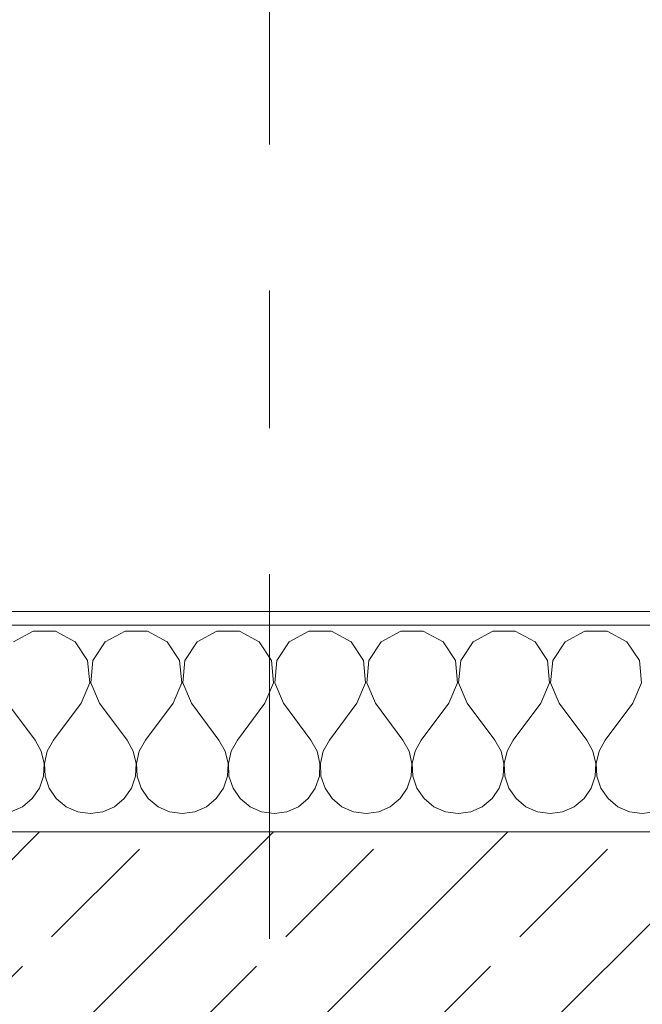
# Model space of a CAD drawing. Header units: metres. Extents: x -3.6 to 90.7, y -11.1 to 18.
# Tile 525 of 656: x 43.549 to 44, y 13.57 to 14.284. Entities that reach past the tile are written whole.
import ezdxf

# ---------------------------------------------------------------- set-up
doc = ezdxf.new("R2010")
doc.units = ezdxf.units.M
doc.header["$MEASUREMENT"] = 0
doc.linetypes.add('Strichlinie doppelt', pattern=[0.546806, 0.264583, -0.105833, 0.070556, -0.105833])
for name, color, linetype in [('152 - Bemaßung_ Beschriftung.Ausbau', 7, 'Continuous'), ('451 - Universal.Achsen Raster', 7, 'Continuous'), ('603 - Struktur.Bodenplatte_ Decke Roh', 7, 'Continuous'), ('604 - Struktur.Wand Aussen', 7, 'Continuous')]:
    doc.layers.add(name, color=color, linetype=linetype)
doc.styles.add('ERSTELLTER_STIL_2', font='txt')
doc.dimstyles.new('ERSTELLTER_STIL__3', dxfattribs={"dimtxt": 0.1, "dimasz": 0.0532, "dimexe": 0.18, "dimexo": 0.0625, "dimgap": 0, "dimtad": 1, "dimtih": 1, "dimtoh": 1, "dimzin": 0, "dimdsep": 46, "dimtxsty": 'ERSTELLTER_STIL_2', "dimblk": 'ARROWHEAD_2', "dimblk1": 'ARROWHEAD_2', "dimblk2": 'ARROWHEAD_2', "dimcen": 0.09, "dimse1": 1, "dimse2": 1, "dimclrd": 7, "dimclre": 7, "dimclrt": 7, "dimazin": 0, "dimtfac": 1, "dimtdec": 4, "dimtmove": 0, "dimatfit": 3, "dimfxl": 1, "dimtolj": 1, "dimtzin": 0, "dimarcsym": 0})

# ---------------------------------------------------------------- blocks, each defined once
blk = doc.blocks.new('*X26')
at = {"layer": '604 - Struktur.Wand Aussen', "color": 7, "linetype": 'Continuous', "lineweight": 5}
for p, q in [((43.55855, 13.84066), (43.54424, 13.83299)), ((43.57479, 13.84066), (43.55855, 13.84066)), ((43.5891, 13.83299), (43.57479, 13.84066)), ((43.62521, 13.84066), (43.6109, 13.83299)), ((43.64145, 13.84066), (43.62521, 13.84066)), ((43.65576, 13.83299), (43.64145, 13.84066)), ((43.69188, 13.84066), (43.67757, 13.83299)), ((43.70812, 13.84066), (43.69188, 13.84066)), ((43.72243, 13.83299), (43.70812, 13.84066)), ((43.75855, 13.84066), (43.74424, 13.83299)), ((43.77479, 13.84066), (43.75855, 13.84066)), ((43.7891, 13.83299), (43.77479, 13.84066)), ((43.82521, 13.84066), (43.8109, 13.83299)), ((43.84145, 13.84066), (43.82521, 13.84066)), ((43.85576, 13.83299), (43.84145, 13.84066)), ((43.89188, 13.84066), (43.87757, 13.83299)), ((43.90812, 13.84066), (43.89188, 13.84066)), ((43.92243, 13.83299), (43.90812, 13.84066)), ((43.95855, 13.84066), (43.94424, 13.83299)), ((43.97479, 13.84066), (43.95855, 13.84066)), ((43.9891, 13.83299), (43.97479, 13.84066)), ((43.59808, 13.81947), (43.5891, 13.83299)), ((43.6109, 13.83299), (43.60192, 13.81947)), ((43.66475, 13.81947), (43.65576, 13.83299)), ((43.67757, 13.83299), (43.66858, 13.81947)), ((43.73142, 13.81947), (43.72243, 13.83299)), ((43.74424, 13.83299), (43.73525, 13.81947)), ((43.79808, 13.81947), (43.7891, 13.83299)), ((43.8109, 13.83299), (43.80192, 13.81947)), ((43.86475, 13.81947), (43.85576, 13.83299)), ((43.87757, 13.83299), (43.86858, 13.81947)), ((43.93142, 13.81947), (43.92243, 13.83299)), ((43.94424, 13.83299), (43.93525, 13.81947)), ((43.99808, 13.81947), (43.9891, 13.83299)), ((43.59962, 13.8033), (43.59808, 13.81947)), ((43.60192, 13.81947), (43.60038, 13.8033)), ((43.66629, 13.8033), (43.66475, 13.81947)), ((43.66858, 13.81947), (43.66705, 13.8033)), ((43.73295, 13.8033), (43.73142, 13.81947)), ((43.73525, 13.81947), (43.73371, 13.8033)), ((43.79962, 13.8033), (43.79808, 13.81947)), ((43.80192, 13.81947), (43.80038, 13.8033)), ((43.86629, 13.8033), (43.86475, 13.81947)), ((43.86858, 13.81947), (43.86705, 13.8033)), ((43.93295, 13.8033), (43.93142, 13.81947)), ((43.93525, 13.81947), (43.93371, 13.8033)), ((43.99962, 13.8033), (43.99808, 13.81947)), ((43.59333, 13.78833), (43.59962, 13.8033)), ((43.60038, 13.8033), (43.60667, 13.78833)), ((43.66, 13.78833), (43.66629, 13.8033)), ((43.66705, 13.8033), (43.67333, 13.78833)), ((43.72667, 13.78833), (43.73295, 13.8033)), ((43.73371, 13.8033), (43.74, 13.78833)), ((43.79333, 13.78833), (43.79962, 13.8033)), ((43.80038, 13.8033), (43.80667, 13.78833)), ((43.86, 13.78833), (43.86629, 13.8033)), ((43.86705, 13.8033), (43.87333, 13.78833)), ((43.92667, 13.78833), (43.93295, 13.8033)), ((43.93371, 13.8033), (43.94, 13.78833)), ((43.99333, 13.78833), (43.99962, 13.8033)), ((43.54, 13.78833), (43.56, 13.76167)), ((43.59333, 13.78833), (43.57333, 13.76167)), ((43.60667, 13.78833), (43.62667, 13.76167)), ((43.66, 13.78833), (43.64, 13.76167)), ((43.67333, 13.78833), (43.69333, 13.76167)), ((43.72667, 13.78833), (43.70667, 13.76167)), ((43.74, 13.78833), (43.76, 13.76167)), ((43.79333, 13.78833), (43.77333, 13.76167)), ((43.80667, 13.78833), (43.82667, 13.76167)), ((43.86, 13.78833), (43.84, 13.76167)), ((43.87333, 13.78833), (43.89333, 13.76167)), ((43.92667, 13.78833), (43.90667, 13.76167)), ((43.94, 13.78833), (43.96, 13.76167)), ((43.99333, 13.78833), (43.97333, 13.76167)), ((43.56445, 13.75362), (43.56, 13.76167)), ((43.57333, 13.76167), (43.56888, 13.75362)), ((43.63112, 13.75362), (43.62667, 13.76167)), ((43.64, 13.76167), (43.63555, 13.75362)), ((43.69778, 13.75362), (43.69333, 13.76167)), ((43.70667, 13.76167), (43.70222, 13.75362)), ((43.76445, 13.75362), (43.76, 13.76167)), ((43.77333, 13.76167), (43.76888, 13.75362)), ((43.83112, 13.75362), (43.82667, 13.76167)), ((43.84, 13.76167), (43.83555, 13.75362)), ((43.89778, 13.75362), (43.89333, 13.76167)), ((43.90667, 13.76167), (43.90222, 13.75362)), ((43.96445, 13.75362), (43.96, 13.76167)), ((43.97333, 13.76167), (43.96888, 13.75362)), ((43.56653, 13.74466), (43.56445, 13.75362)), ((43.56888, 13.75362), (43.5668, 13.74466)), ((43.6332, 13.74466), (43.63112, 13.75362)), ((43.63555, 13.75362), (43.63347, 13.74466)), ((43.69987, 13.74466), (43.69778, 13.75362)), ((43.70222, 13.75362), (43.70013, 13.74466)), ((43.76653, 13.74466), (43.76445, 13.75362)), ((43.76888, 13.75362), (43.7668, 13.74466)), ((43.8332, 13.74466), (43.83112, 13.75362)), ((43.83555, 13.75362), (43.83347, 13.74466)), ((43.89987, 13.74466), (43.89778, 13.75362)), ((43.90222, 13.75362), (43.90013, 13.74466)), ((43.96653, 13.74466), (43.96445, 13.75362)), ((43.96888, 13.75362), (43.9668, 13.74466)), ((43.56609, 13.73547), (43.56653, 13.74466)), ((43.5668, 13.74466), (43.56725, 13.73547)), ((43.63275, 13.73547), (43.6332, 13.74466)), ((43.63347, 13.74466), (43.63391, 13.73547)), ((43.69942, 13.73547), (43.69987, 13.74466)), ((43.70013, 13.74466), (43.70058, 13.73547)), ((43.76609, 13.73547), (43.76653, 13.74466)), ((43.7668, 13.74466), (43.76725, 13.73547)), ((43.83275, 13.73547), (43.8332, 13.74466)), ((43.83347, 13.74466), (43.83391, 13.73547)), ((43.89942, 13.73547), (43.89987, 13.74466)), ((43.90013, 13.74466), (43.90058, 13.73547)), ((43.96609, 13.73547), (43.96653, 13.74466)), ((43.9668, 13.74466), (43.96725, 13.73547)), ((43.56315, 13.72676), (43.56609, 13.73547)), ((43.56725, 13.73547), (43.57019, 13.72676)), ((43.62981, 13.72676), (43.63275, 13.73547)), ((43.63391, 13.73547), (43.63685, 13.72676)), ((43.69648, 13.72676), (43.69942, 13.73547)), ((43.70058, 13.73547), (43.70352, 13.72676)), ((43.76315, 13.72676), (43.76609, 13.73547)), ((43.76725, 13.73547), (43.77019, 13.72676)), ((43.82981, 13.72676), (43.83275, 13.73547)), ((43.83391, 13.73547), (43.83685, 13.72676)), ((43.89648, 13.72676), (43.89942, 13.73547)), ((43.90058, 13.73547), (43.90352, 13.72676)), ((43.96315, 13.72676), (43.96609, 13.73547)), ((43.96725, 13.73547), (43.97019, 13.72676)), ((43.55794, 13.71918), (43.56315, 13.72676)), ((43.57019, 13.72676), (43.57539, 13.71918)), ((43.62461, 13.71918), (43.62981, 13.72676)), ((43.63685, 13.72676), (43.64206, 13.71918)), ((43.69127, 13.71918), (43.69648, 13.72676)), ((43.70352, 13.72676), (43.70873, 13.71918)), ((43.75794, 13.71918), (43.76315, 13.72676)), ((43.77019, 13.72676), (43.77539, 13.71918)), ((43.82461, 13.71918), (43.82981, 13.72676)), ((43.83685, 13.72676), (43.84206, 13.71918)), ((43.89127, 13.71918), (43.89648, 13.72676)), ((43.90352, 13.72676), (43.90873, 13.71918)), ((43.95794, 13.71918), (43.96315, 13.72676)), ((43.97019, 13.72676), (43.97539, 13.71918)), ((43.54244, 13.7096), (43.55086, 13.71331)), ((43.55086, 13.71331), (43.55794, 13.71918)), ((43.57539, 13.71918), (43.58248, 13.71331)), ((43.58248, 13.71331), (43.59089, 13.7096)), ((43.60911, 13.7096), (43.61752, 13.71331)), ((43.61752, 13.71331), (43.62461, 13.71918)), ((43.64206, 13.71918), (43.64914, 13.71331)), ((43.64914, 13.71331), (43.65756, 13.7096)), ((43.67578, 13.7096), (43.68419, 13.71331)), ((43.68419, 13.71331), (43.69127, 13.71918)), ((43.70873, 13.71918), (43.71581, 13.71331)), ((43.71581, 13.71331), (43.72422, 13.7096)), ((43.74244, 13.7096), (43.75086, 13.71331)), ((43.75086, 13.71331), (43.75794, 13.71918)), ((43.77539, 13.71918), (43.78248, 13.71331)), ((43.78248, 13.71331), (43.79089, 13.7096)), ((43.80911, 13.7096), (43.81752, 13.71331)), ((43.81752, 13.71331), (43.82461, 13.71918)), ((43.84206, 13.71918), (43.84914, 13.71331)), ((43.84914, 13.71331), (43.85756, 13.7096)), ((43.87578, 13.7096), (43.88419, 13.71331)), ((43.88419, 13.71331), (43.89127, 13.71918)), ((43.90873, 13.71918), (43.91581, 13.71331)), ((43.91581, 13.71331), (43.92422, 13.7096)), ((43.94244, 13.7096), (43.95086, 13.71331)), ((43.95086, 13.71331), (43.95794, 13.71918)), ((43.97539, 13.71918), (43.98248, 13.71331)), ((43.98248, 13.71331), (43.99089, 13.7096)), ((43.59089, 13.7096), (43.6, 13.70833)), ((43.6, 13.70833), (43.60911, 13.7096)), ((43.65756, 13.7096), (43.66667, 13.70833)), ((43.66667, 13.70833), (43.67578, 13.7096)), ((43.72422, 13.7096), (43.73333, 13.70833)), ((43.73333, 13.70833), (43.74244, 13.7096)), ((43.79089, 13.7096), (43.8, 13.70833)), ((43.8, 13.70833), (43.80911, 13.7096)), ((43.85756, 13.7096), (43.86667, 13.70833)), ((43.86667, 13.70833), (43.87578, 13.7096)), ((43.92422, 13.7096), (43.93333, 13.70833)), ((43.93333, 13.70833), (43.94244, 13.7096)), ((43.99089, 13.7096), (44, 13.70833)), ((44, 13.70833), (44.00911, 13.7096))]:
    blk.add_line(p, q, dxfattribs=at)
blk = doc.blocks.new('*D236')
at = {"layer": '152 - Bemaßung_ Beschriftung.Ausbau', "color": 7, "linetype": 'Continuous', "lineweight": 5}
for p, q in [((43.12, 14.8025), (43.12, 14.9075)), ((44.31, 14.8025), (44.31, 14.9075)), ((43.14021, 14.89), (43.09979, 14.82)), ((44.33021, 14.89), (44.28979, 14.82)), ((43.12, 14.855), (44.31, 14.855))]:
    blk.add_line(p, q, dxfattribs=at)
at = {"layer": '152 - Bemaßung_ Beschriftung.Ausbau', "color": 7, "lineweight": 5, "insert": (43.58197, 14.875), "char_height": 0.1, "attachment_point": 7, "style": 'ERSTELLTER_STIL_2'}
blk.add_mtext('\\A1;{\\pql;\\fArial|b0|i0|c0|p38;1,19}', dxfattribs=at)
blk = doc.blocks.new('ARROWHEAD_2')
at = {"color": 0, "linetype": 'Continuous', "lineweight": 0}
for p, q in [((-0.378, -0.655), (0.378, 0.655)), ((0, 0), (-1, 0))]:
    blk.add_line(p, q, dxfattribs=at)
blk = doc.blocks.new('*D272')
at = {"layer": '152 - Bemaßung_ Beschriftung.Ausbau', "color": 7, "linetype": 'Continuous', "lineweight": 5}
for p, q in [((40.18997, 15.3025), (40.18997, 15.4075)), ((43.66997, 15.3025), (43.66997, 15.4075)), ((40.21018, 15.39), (40.16977, 15.32)), ((43.69018, 15.39), (43.64977, 15.32)), ((40.18997, 15.355), (43.66997, 15.355))]:
    blk.add_line(p, q, dxfattribs=at)
at = {"layer": '152 - Bemaßung_ Beschriftung.Ausbau', "color": 7, "lineweight": 5, "char_height": 0.1, "attachment_point": 7, "style": 'ERSTELLTER_STIL_2'}
for s, insert in [('\\A1;{\\pql;\\fArial|b0|i0|c0|p38;3,48}', (41.72106, 15.375)), ('\\A1;{\\pql;\\fArial|b0|i0|c0|p38;14}', (43.49797, 15.375))]:
    blk.add_mtext(s, dxfattribs=dict(at, insert=insert))
blk = doc.blocks.new('*D273')
at = {"layer": '152 - Bemaßung_ Beschriftung.Ausbau', "color": 7, "linetype": 'Continuous', "lineweight": 5}
for p, q in [((43.66997, 15.3025), (43.66997, 15.4075)), ((43.80997, 15.3025), (43.80997, 15.4075)), ((43.69018, 15.39), (43.64977, 15.32)), ((43.83018, 15.39), (43.78977, 15.32)), ((43.66997, 15.355), (43.80997, 15.355))]:
    blk.add_line(p, q, dxfattribs=at)
blk = doc.blocks.new('*D274')
at = {"layer": '152 - Bemaßung_ Beschriftung.Ausbau', "color": 7, "linetype": 'Continuous', "lineweight": 5}
for p, q in [((43.80997, 15.3025), (43.80997, 15.4075)), ((47.24003, 15.3025), (47.24003, 15.4075)), ((43.83018, 15.39), (43.78977, 15.32)), ((47.26023, 15.39), (47.21982, 15.32)), ((43.80997, 15.355), (47.24003, 15.355))]:
    blk.add_line(p, q, dxfattribs=at)
at = {"layer": '152 - Bemaßung_ Beschriftung.Ausbau', "color": 7, "lineweight": 5, "char_height": 0.1, "attachment_point": 7, "style": 'ERSTELLTER_STIL_2'}
for s, insert in [('\\A1;{\\pql;\\fArial|b0|i0|c0|p38;3,43\\fArial|b0|i0|c0|p38;\\A1{\\H.66x;\\S01^  ;}}', (45.266, 15.35559)), ('\\A1;{\\pql;\\fArial|b0|i0|c0|p38;17}', (47.06802, 15.375))]:
    blk.add_mtext(s, dxfattribs=dict(at, insert=insert))
blk = doc.blocks.new('*D311')
at = {"layer": '152 - Bemaßung_ Beschriftung.Ausbau', "color": 7, "linetype": 'Continuous', "lineweight": 5}
for p, q in [((40.27999, 15.8025), (40.27999, 15.9075)), ((43.57999, 15.8025), (43.57999, 15.9075)), ((40.3002, 15.89), (40.25978, 15.82)), ((43.6002, 15.89), (43.55978, 15.82)), ((40.27999, 15.855), (43.57999, 15.855))]:
    blk.add_line(p, q, dxfattribs=at)
at = {"layer": '152 - Bemaßung_ Beschriftung.Ausbau', "color": 7, "lineweight": 5, "insert": (41.79696, 15.875), "char_height": 0.1, "attachment_point": 7, "style": 'ERSTELLTER_STIL_2'}
blk.add_mtext('\\A1;{\\pql;\\fArial|b0|i0|c0|p38;3,30}', dxfattribs=at)
blk = doc.blocks.new('*D312')
at = {"layer": '152 - Bemaßung_ Beschriftung.Ausbau', "color": 7, "linetype": 'Continuous', "lineweight": 5}
for p, q in [((43.57999, 15.8025), (43.57999, 15.9075)), ((43.87999, 15.8025), (43.87999, 15.9075)), ((43.6002, 15.89), (43.55978, 15.82)), ((43.9002, 15.89), (43.85978, 15.82)), ((43.57999, 15.855), (43.87999, 15.855))]:
    blk.add_line(p, q, dxfattribs=at)
at = {"layer": '152 - Bemaßung_ Beschriftung.Ausbau', "color": 7, "lineweight": 5, "insert": (43.6541, 15.875), "char_height": 0.1, "attachment_point": 7, "style": 'ERSTELLTER_STIL_2'}
blk.add_mtext('\\A1;{\\pql;\\fArial|b0|i0|c0|p38;30}', dxfattribs=at)
blk = doc.blocks.new('*D313')
at = {"layer": '152 - Bemaßung_ Beschriftung.Ausbau', "color": 7, "linetype": 'Continuous', "lineweight": 5}
for p, q in [((43.87999, 15.8025), (43.87999, 15.9075)), ((47.17999, 15.8025), (47.17999, 15.9075)), ((43.9002, 15.89), (43.85978, 15.82)), ((47.2002, 15.89), (47.15978, 15.82)), ((43.87999, 15.855), (47.17999, 15.855))]:
    blk.add_line(p, q, dxfattribs=at)
at = {"layer": '152 - Bemaßung_ Beschriftung.Ausbau', "color": 7, "lineweight": 5, "insert": (45.39696, 15.875), "char_height": 0.1, "attachment_point": 7, "style": 'ERSTELLTER_STIL_2'}
blk.add_mtext('\\A1;{\\pql;\\fArial|b0|i0|c0|p38;3,30}', dxfattribs=at)

msp = doc.modelspace()

# ---------------------------------------------------------------- hatches: boundary and pattern name
at = {"layer": '604 - Struktur.Wand Aussen', "linetype": 'Continuous', "lineweight": 0, "true_color": 0x000000}
h = msp.add_hatch(dxfattribs=at)
h.set_pattern_fill('Verputz_0001', color=18, style=0, pattern_type=2)
h.set_pattern_definition([(0, (0, 0), (0, 0.08660254), [0, -0.05]), (0, (0.025, 0.0433), (0, 0.08660254), [0, -0.05])])
h.paths.add_polyline_path([(43.03, 13.855), (43.03, 13.845), (44.4, 13.845), (44.4, 13.855)])
h = msp.add_hatch(dxfattribs=at)
h.set_pattern_fill('Beton__Stahlbeton_0001', color=18, style=0, pattern_type=2)
h.set_pattern_definition([(45, (0, 0), (-0.0848528, 0.0848528), []), (45, (-0.04243, 0.04243), (-0.0848528, 0.0848528), [0.09, -0.03])])
h.paths.add_polyline_path([(43.06, 13.695), (43.06, 13.575), (43.12, 13.575), (43.12, 13.505), (43.12, 13.455), (44.31, 13.455), (44.31, 13.505), (44.31, 13.575), (44.37, 13.575), (44.37, 13.695)])

# ---------------------------------------------------------------- linework, layer by layer
at = {"layer": '451 - Universal.Achsen Raster', "color": 160, "linetype": 'Strichlinie doppelt', "lineweight": 9, "true_color": 0x3232ff}
msp.add_line((43.72999, -10.585), (43.72999, 16.355), dxfattribs=at)
at = {"layer": '603 - Struktur.Bodenplatte_ Decke Roh', "color": 7, "linetype": 'Continuous', "lineweight": 18, "flags": 128}
msp.add_lwpolyline([(-0.015, 0.005), (62.27503, 0.005), (62.27503, 13.695), (50.77999, 13.695), (50.77999, 13.455), (50.77999, 12.99998), (50.84002, 12.99998), (50.84002, 8.58498), (49.03003, 8.58498), (49.03003, 8.72498), (47.41002, 8.72498), (47.41002, 12.99998), (47.47999, 12.99998), (47.47999, 13.455), (47.47999, 13.695), (14.77999, 13.695)], dxfattribs=at)
at = {"layer": '604 - Struktur.Wand Aussen', "color": 7, "linetype": 'Continuous', "lineweight": 5}
msp.add_line((44.37, 13.845), (43.06, 13.845), dxfattribs=at)
at = {"layer": '604 - Struktur.Wand Aussen', "color": 7, "linetype": 'Continuous', "lineweight": 13}
msp.add_line((44.37, 13.695), (43.06, 13.695), dxfattribs=at)
at = {"layer": '604 - Struktur.Wand Aussen', "color": 7, "linetype": 'Continuous', "lineweight": 5, "flags": 128}
msp.add_lwpolyline([(44.4, 13.855), (43.03, 13.855)], dxfattribs=at)

# ---------------------------------------------------------------- block references
at = {"layer": '604 - Struktur.Wand Aussen', "color": 7, "lineweight": 18}
msp.add_blockref('*X26', (0, 0), dxfattribs=at)

# ---------------------------------------------------------------- dimensions: what is measured, and where the dimension line sits
at = {"layer": '152 - Bemaßung_ Beschriftung.Ausbau', "color": 7, "linetype": 'Continuous', "lineweight": 5}
for base, p1, p2, picture, middle in [((43.57999, 15.855), (40.27999, 12.99998), (43.57999, 12.99998), '*D311', (41.92684, 15.925)), ((43.87999, 15.855), (43.57999, 12.99998), (43.87999, 12.99998), '*D312', (43.73034, 15.925)), ((47.17999, 15.855), (43.87999, 12.99998), (47.17999, 12.99998), '*D313', (45.52684, 15.925)), ((47.24003, 15.355), (43.80997, 10.62024), (47.24003, 10.74998), '*D274', (45.56906, 15.425)), ((43.66997, 15.355), (40.18997, 10.73749), (43.66997, 10.62024), '*D272', (41.85094, 15.425)), ((43.80997, 15.355), (43.66997, 10.62024), (43.80997, 10.62024), '*D273', (43.57421, 15.425)), ((44.31, 14.855), (43.12, 13.575), (44.31, 13.575), '*D236', (43.71185, 14.925))]:
    dim = msp.add_linear_dim(base=base, p1=p1, p2=p2, dimstyle='ERSTELLTER_STIL__3', dxfattribs=at)
    dim.commit()
    dim.dimension.update_dxf_attribs({"geometry": picture, "text_midpoint": middle, "dimtype": 160})

doc.saveas('drawing.dxf')
